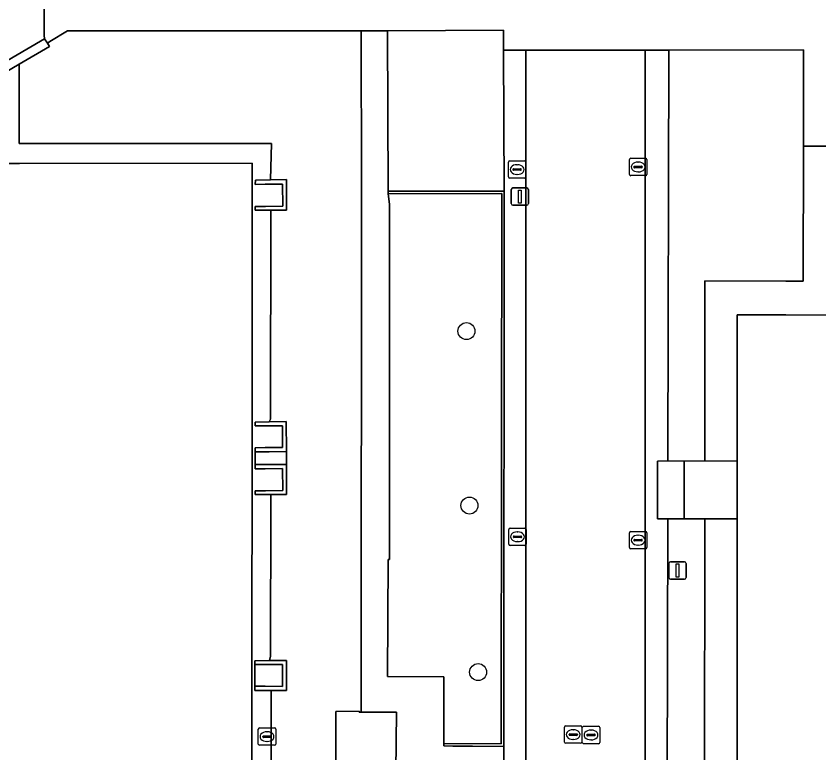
# Model space of a CAD drawing. Extents: x 161477 to 163040, y 383680 to 384871.
# Drawn here: x 161889.61 to 161935.8, y 384328.42 to 384370.84 of the extents above; entities that cross this region are included whole.
import ezdxf

# ---------------------------------------------------------------- set-up
doc = ezdxf.new("R2010")
doc.units = 0
for name, color, linetype in [('IMGEO_Afsluitpaal', 7, 'Continuous'), ('IMGEO_Boom', 7, 'Continuous'), ('IMGEO_Groenvoorziening', 7, 'Continuous'), ('IMGEO_Kolk', 7, 'Continuous'), ('IMGEO_Lichtmast', 7, 'Continuous'), ('IMGEO_Muur', 7, 'Continuous'), ('IMGEO_Pand', 7, 'Continuous'), ('IMGEO_Rijbaan_lokaal_open', 7, 'Continuous'), ('IMGEO_Rioolput', 7, 'Continuous'), ('IMGEO_Terreindeel_onvherhard', 7, 'Continuous'), ('IMGEO_Voetpad_op_trap', 7, 'Continuous'), ('IMGEO_Voetpad_open', 7, 'Continuous')]:
    doc.layers.add(name, color=color, linetype=linetype)

msp = doc.modelspace()

# ---------------------------------------------------------------- linework, layer by layer
at = {"layer": 'IMGEO_Afsluitpaal'}
for p, q in [((161918.095, 384360.05), (161918.095, 384360.85)), ((161918.095, 384360.85), (161918.095, 384360.05)), ((161918.195, 384360.95), (161918.985, 384360.95)), ((161918.985, 384360.95), (161918.195, 384360.95)), ((161919.085, 384360.85), (161919.085, 384360.05)), ((161919.085, 384360.05), (161919.085, 384360.85)), ((161918.985, 384359.95), (161918.195, 384359.95)), ((161918.195, 384359.95), (161918.985, 384359.95))]:
    msp.add_line(p, q, dxfattribs=at)
msp.add_lwpolyline([(161918.515, 384360.825), (161918.665, 384360.825), (161918.665, 384360.075), (161918.515, 384360.075), (161918.515, 384360.825)], dxfattribs=at)
for centre, start, end in [((161918.195, 384360.85), 90, 180), ((161918.195, 384360.85), 90, 180), ((161918.985, 384360.85), 0, 90), ((161918.985, 384360.85), 360, 90), ((161918.195, 384360.05), 180, 270), ((161918.195, 384360.05), 180, 270), ((161918.985, 384360.05), 270, 0), ((161918.985, 384360.05), 270, 0)]:
    msp.add_arc(centre, 0.1, start, end, dxfattribs=at)
at = {"layer": 'IMGEO_Boom'}
for centre in [(161915.52, 384352.7), (161915.69, 384342.66), (161916.19, 384333.07)]:
    msp.add_circle(centre, 0.489, dxfattribs=at)
at = {"layer": 'IMGEO_Groenvoorziening'}
for points in [[(161917.658, 384368.879), (161917.654, 384370.035), (161910.979, 384369.999), (161911.018, 384360.765), (161914.331, 384360.766), (161917.69, 384360.768)], [(161929.243, 384355.605), (161933.895, 384355.581), (161934.897, 384355.576), (161934.901, 384363.352), (161934.904, 384368.892), (161927.162, 384368.886), (161927.114, 384345.238), (161928.04, 384345.216), (161929.236, 384345.231)], [(161917.56, 384360.623), (161911.018, 384360.615), (161911.082, 384360.002), (161911.083, 384340.046), (161911.083, 384339.557), (161911.023, 384339.557), (161910.985, 384332.815), (161914.212, 384332.796), (161914.214, 384330.921), (161914.218, 384328.968), (161917.521, 384328.935), (161917.531, 384346.287)], [(161929.234, 384341.894), (161928.04, 384341.894), (161927.106, 384341.894), (161927.072, 384326.641), (161927.072, 384326.564), (161928.04, 384326.564), (161929.224, 384326.564), (161929.224, 384326.739)], [(161917.667, 384327.268), (161914.199, 384327.308), (161911.464, 384327.34), (161911.494, 384330.762), (161909.469, 384330.762), (161909.347, 384330.762), (161909.347, 384330.814), (161908.003, 384330.809), (161907.993, 384324.063), (161904.998, 384324.053), (161905.011, 384319.832), (161905.016, 384318.134), (161905.019, 384317.285), (161914.803, 384317.254), (161916.273, 384317.249), (161916.272, 384317.049), (161916.713, 384317.056), (161917.713, 384317.061)]]:
    msp.add_lwpolyline(points, close=True, dxfattribs=at)
msp.add_lwpolyline([(161907.993, 384324.063), (161908.003, 384330.809), (161909.347, 384330.814), (161909.347, 384330.762), (161909.469, 384330.762), (161909.469, 384331.127), (161909.484, 384361.092), (161909.452, 384369.981), (161892.561, 384369.985), (161891.555, 384369.377), (161891.408, 384369.288), (161891.522, 384369.092), (161889.779, 384368.066), (161889.781, 384367.503), (161889.794, 384363.5), (161904.294, 384363.512), (161904.252, 384361.42), (161905.166, 384361.424), (161905.162, 384359.672), (161904.265, 384359.67), (161904.241, 384347.627), (161904.177, 384347.477), (161905.145, 384347.492), (161905.171, 384345.775), (161905.172, 384345.024), (161905.171, 384343.29), (161904.273, 384343.291), (161904.272, 384342.871), (161904.254, 384333.991), (161904.188, 384333.731), (161905.156, 384333.735), (161905.163, 384332.02), (161904.275, 384332.016), (161904.274, 384331.75), (161904.259, 384324.097)], dxfattribs=at)
at = {"layer": 'IMGEO_Kolk'}
for p, q in [((161924.968, 384362.652), (161925.82, 384362.652)), ((161917.933, 384361.578), (161917.933, 384362.43)), ((161918.008, 384362.504), (161918.86, 384362.504)), ((161918.421, 384362.284), (161918.446, 384362.284)), ((161918.934, 384362.43), (161918.934, 384361.578)), ((161924.893, 384361.726), (161924.893, 384362.578)), ((161925.195, 384362.195), (161925.593, 384362.195)), ((161925.381, 384362.432), (161925.406, 384362.432)), ((161925.894, 384362.578), (161925.894, 384361.726)), ((161918.192, 384361.998), (161918.192, 384362.01)), ((161918.63, 384361.961), (161918.232, 384361.961)), ((161918.235, 384362.047), (161918.633, 384362.047)), ((161918.444, 384361.724), (161918.419, 384361.724)), ((161918.676, 384362.01), (161918.676, 384361.998)), ((161925.152, 384362.146), (161925.152, 384362.158)), ((161925.59, 384362.109), (161925.192, 384362.109)), ((161925.404, 384361.872), (161925.379, 384361.872)), ((161925.636, 384362.158), (161925.636, 384362.146)), ((161918.86, 384361.504), (161918.008, 384361.504)), ((161925.82, 384361.652), (161924.968, 384361.652)), ((161917.954, 384340.435), (161917.954, 384341.287)), ((161918.029, 384341.361), (161918.881, 384341.361)), ((161918.442, 384341.141), (161918.467, 384341.141)), ((161918.955, 384341.287), (161918.955, 384340.435)), ((161924.893, 384340.24), (161924.893, 384341.092)), ((161924.968, 384341.166), (161925.82, 384341.166)), ((161925.381, 384340.946), (161925.406, 384340.946)), ((161925.894, 384341.092), (161925.894, 384340.24)), ((161918.213, 384340.855), (161918.213, 384340.867)), ((161918.651, 384340.818), (161918.253, 384340.818)), ((161918.256, 384340.904), (161918.654, 384340.904)), ((161918.465, 384340.581), (161918.44, 384340.581)), ((161918.697, 384340.867), (161918.697, 384340.855)), ((161925.152, 384340.66), (161925.152, 384340.672)), ((161925.59, 384340.623), (161925.192, 384340.623)), ((161925.195, 384340.709), (161925.593, 384340.709)), ((161925.636, 384340.672), (161925.636, 384340.66)), ((161918.881, 384340.361), (161918.029, 384340.361)), ((161925.82, 384340.166), (161924.968, 384340.166)), ((161925.404, 384340.386), (161925.379, 384340.386))]:
    msp.add_line(p, q, dxfattribs=at)
for points in [[(161924.968, 384362.652), (161925.82, 384362.652)], [(161917.933, 384361.578), (161917.933, 384362.43)], [(161918.008, 384362.504), (161918.86, 384362.504)], [(161918.934, 384362.43), (161918.934, 384361.578)], [(161924.893, 384361.726), (161924.893, 384362.578)], [(161925.894, 384362.578), (161925.894, 384361.726)], [(161918.86, 384361.504), (161918.008, 384361.504)], [(161925.82, 384361.652), (161924.968, 384361.652)], [(161917.954, 384340.435), (161917.954, 384341.287)], [(161918.029, 384341.361), (161918.881, 384341.361)], [(161918.955, 384341.287), (161918.955, 384340.435)], [(161924.893, 384340.24), (161924.893, 384341.092)], [(161924.968, 384341.166), (161925.82, 384341.166)], [(161925.894, 384341.092), (161925.894, 384340.24)], [(161918.881, 384340.361), (161918.029, 384340.361)], [(161925.82, 384340.166), (161924.968, 384340.166)]]:
    msp.add_lwpolyline(points, dxfattribs=at)
for centre, radius, start, end in [((161924.97, 384362.576), 0.0765, 91.552, 178.448), ((161924.97, 384362.576), 0.0765, 91.552, 178.448), ((161925.818, 384362.576), 0.0765, 1.552, 88.448), ((161925.818, 384362.576), 0.0765, 1.552, 88.448), ((161918.01, 384362.428), 0.0765, 91.552, 178.448), ((161918.01, 384362.428), 0.0765, 91.552, 178.448), ((161918.858, 384362.428), 0.0765, 1.552, 88.448), ((161918.858, 384362.428), 0.0765, 1.552, 88.448), ((161925.192, 384362.155), 0.0403, 85.8775, 175.7526), ((161925.597, 384362.157), 0.0386, 1.7309, 96.639), ((161918.232, 384362.007), 0.0403, 85.8775, 175.7526), ((161918.229, 384361.997), 0.0366, 178.938, 274.7102), ((161918.633, 384362.004), 0.043, 264.8664, 352.4533), ((161918.637, 384362.009), 0.0386, 1.7309, 96.639), ((161924.97, 384361.728), 0.0765, 181.552, 268.448), ((161924.97, 384361.728), 0.0765, 181.552, 268.448), ((161925.189, 384362.145), 0.0366, 178.938, 274.7102), ((161925.593, 384362.152), 0.043, 264.8664, 352.4533), ((161925.818, 384361.728), 0.0765, 271.552, 358.448), ((161925.818, 384361.728), 0.0765, 271.552, 358.448), ((161918.01, 384361.58), 0.0765, 181.552, 268.448), ((161918.01, 384361.58), 0.0765, 181.552, 268.448), ((161918.858, 384361.58), 0.0765, 271.552, 358.448), ((161918.858, 384361.58), 0.0765, 271.552, 358.448), ((161918.031, 384341.285), 0.0765, 91.552, 178.448), ((161918.031, 384341.285), 0.0765, 91.552, 178.448), ((161918.879, 384341.285), 0.0765, 1.552, 88.448), ((161918.879, 384341.285), 0.0765, 1.552, 88.448), ((161924.97, 384341.09), 0.0765, 91.552, 178.448), ((161924.97, 384341.09), 0.0765, 91.552, 178.448), ((161925.818, 384341.09), 0.0765, 1.552, 88.448), ((161925.818, 384341.09), 0.0765, 1.552, 88.448), ((161918.253, 384340.864), 0.0403, 85.8775, 175.7526), ((161918.25, 384340.854), 0.0366, 178.938, 274.7102), ((161918.654, 384340.861), 0.043, 264.8664, 352.4533), ((161918.658, 384340.866), 0.0386, 1.7309, 96.639), ((161925.192, 384340.669), 0.0403, 85.8775, 175.7526), ((161925.189, 384340.659), 0.0366, 178.938, 274.7102), ((161925.593, 384340.666), 0.043, 264.8664, 352.4533), ((161925.597, 384340.671), 0.0386, 1.7309, 96.639), ((161918.031, 384340.437), 0.0765, 181.552, 268.448), ((161918.031, 384340.437), 0.0765, 181.552, 268.448), ((161918.879, 384340.437), 0.0765, 271.552, 358.448), ((161918.879, 384340.437), 0.0765, 271.552, 358.448), ((161924.97, 384340.242), 0.0765, 181.552, 268.448), ((161924.97, 384340.242), 0.0765, 181.552, 268.448), ((161925.818, 384340.242), 0.0765, 271.552, 358.448), ((161925.818, 384340.242), 0.0765, 271.552, 358.448)]:
    msp.add_arc(centre, radius, start, end, dxfattribs=at)
for centre, major_axis, ratio, start_param, end_param in [((161918.42, 384362.004), (-0.387, 0.002), 0.722429, 4.712389, 7.853982), ((161918.445, 384362.004), (-0.39, 0.002), 0.717154, 1.570796, 4.712389), ((161925.38, 384362.152), (-0.387, 0.002), 0.722429, 4.712389, 7.853982), ((161925.405, 384362.152), (-0.39, 0.002), 0.717154, 1.570796, 4.712389), ((161918.441, 384340.861), (-0.387, 0.002), 0.722429, 4.712389, 7.853982), ((161918.466, 384340.861), (-0.39, 0.002), 0.717154, 1.570796, 4.712389), ((161925.38, 384340.666), (-0.387, 0.002), 0.722429, 4.712389, 7.853982), ((161925.405, 384340.666), (-0.39, 0.002), 0.717154, 1.570796, 4.712389)]:
    msp.add_ellipse(centre, major_axis=major_axis, ratio=ratio, start_param=start_param, end_param=end_param, dxfattribs=at)
at = {"layer": 'IMGEO_Lichtmast'}
for p, q in [((161927.165, 384338.52), (161927.165, 384339.32)), ((161927.165, 384339.32), (161927.165, 384338.52)), ((161927.265, 384339.42), (161928.055, 384339.42)), ((161928.055, 384339.42), (161927.265, 384339.42)), ((161928.155, 384339.32), (161928.155, 384338.52)), ((161928.155, 384338.52), (161928.155, 384339.32)), ((161928.055, 384338.42), (161927.265, 384338.42)), ((161927.265, 384338.42), (161928.055, 384338.42))]:
    msp.add_line(p, q, dxfattribs=at)
msp.add_lwpolyline([(161927.585, 384339.295), (161927.735, 384339.295), (161927.735, 384338.545), (161927.585, 384338.545), (161927.585, 384339.295)], dxfattribs=at)
for centre, start, end in [((161927.265, 384339.32), 90, 180), ((161927.265, 384339.32), 90, 180), ((161928.055, 384339.32), 0, 90), ((161928.055, 384339.32), 360, 90), ((161927.265, 384338.52), 180, 270), ((161927.265, 384338.52), 180, 270), ((161928.055, 384338.52), 270, 0), ((161928.055, 384338.52), 270, 0)]:
    msp.add_arc(centre, 0.1, start, end, dxfattribs=at)
at = {"layer": 'IMGEO_Muur'}
for points in [[(161891.522, 384369.092), (161891.408, 384369.288), (161891.247, 384369.528), (161890.217, 384368.927), (161883.307, 384364.894), (161883.299, 384363.242), (161883.298, 384363.014), (161883.295, 384362.395), (161883.484, 384362.395), (161883.804, 384362.395), (161883.867, 384364.586), (161889.779, 384368.066)], [(161905.166, 384361.424), (161904.252, 384361.42), (161903.382, 384361.395), (161903.366, 384361.148), (161903.943, 384361.156), (161904.943, 384361.171), (161904.962, 384359.892), (161903.962, 384359.877), (161903.365, 384359.868), (161903.365, 384359.667), (161904.265, 384359.67), (161905.162, 384359.672)], [(161917.69, 384360.768), (161914.331, 384360.766), (161911.018, 384360.765), (161911.018, 384360.615), (161917.56, 384360.623), (161917.531, 384346.287), (161917.521, 384328.935), (161914.218, 384328.968), (161914.216, 384328.818), (161914.736, 384328.812), (161915.876, 384328.799), (161917.66, 384328.779)], [(161905.145, 384347.492), (161904.177, 384347.477), (161903.358, 384347.464), (161903.358, 384347.243), (161903.927, 384347.247), (161904.927, 384347.255), (161904.937, 384346.003), (161903.937, 384345.995), (161903.357, 384345.991), (161903.357, 384345.746), (161904.171, 384345.759), (161905.171, 384345.775)], [(161905.172, 384345.024), (161904.172, 384345.025), (161903.356, 384345.026), (161903.356, 384344.772), (161903.941, 384344.78), (161904.941, 384344.795), (161904.96, 384343.523), (161903.961, 384343.508), (161903.355, 384343.499), (161903.355, 384343.292), (161904.171, 384343.291), (161904.273, 384343.291), (161905.171, 384343.29)], [(161905.156, 384333.735), (161904.188, 384333.731), (161903.349, 384333.728), (161903.349, 384333.51), (161903.939, 384333.507), (161904.939, 384333.502), (161904.932, 384332.25), (161903.932, 384332.255), (161903.348, 384332.258), (161903.348, 384332.013), (161904.163, 384332.016), (161904.275, 384332.016), (161905.163, 384332.02)]]:
    msp.add_lwpolyline(points, close=True, dxfattribs=at)
at = {"layer": 'IMGEO_Pand'}
for points in [[(161891.401, 384317.101), (161898.668, 384317.09), (161899.972, 384317.088), (161903.202, 384317.083), (161903.179, 384317.291), (161903.197, 384362.373), (161889.796, 384362.352), (161886.291, 384362.347), (161884.184, 384362.394), (161883.804, 384362.395), (161883.484, 384362.395), (161883.483, 384361.434), (161883.48, 384358.385), (161883, 384358.385), (161883.001, 384358.885), (161881.555, 384359.309), (161881.335, 384358.56), (161880.042, 384358.658), (161877.279, 384358.612)], [(161948.675, 384353.629), (161933.893, 384353.637), (161931.099, 384353.639), (161931.099, 384345.216), (161931.099, 384341.894), (161931.1, 384326.564), (161931.1, 384323.153), (161931.1, 384313.648), (161931.1, 384310.027), (161931.1, 384301.74), (161931.1, 384298.415), (161931.101, 384283.206), (161931.101, 384279.802), (161931.101, 384277.055), (161931.101, 384273.532), (161931.102, 384257.437), (161931.102, 384256.645), (161931.102, 384250)]]:
    msp.add_lwpolyline(points, dxfattribs=at)
at = {"layer": 'IMGEO_Rijbaan_lokaal_open'}
msp.add_lwpolyline([(161925.81, 384368.885), (161918.941, 384368.88), (161918.941, 384313.65), (161918.941, 384310.028), (161918.941, 384307.313), (161918.826, 384264.809), (161918.844, 384259.31), (161925.81, 384259.31), (161925.81, 384310.027), (161925.81, 384313.649)], close=True, dxfattribs=at)
at = {"layer": 'IMGEO_Rioolput'}
for p, q in [((161903.619, 384329.855), (161904.471, 384329.855)), ((161921.162, 384329.046), (161921.162, 384329.898)), ((161921.237, 384329.972), (161922.089, 384329.972)), ((161922.163, 384329.898), (161922.163, 384329.046)), ((161922.185, 384329.024), (161922.185, 384329.876)), ((161922.26, 384329.95), (161923.112, 384329.95)), ((161923.186, 384329.876), (161923.186, 384329.024)), ((161903.544, 384328.929), (161903.544, 384329.781)), ((161903.846, 384329.398), (161904.244, 384329.398)), ((161904.032, 384329.635), (161904.057, 384329.635)), ((161904.545, 384329.781), (161904.545, 384328.929)), ((161921.421, 384329.466), (161921.421, 384329.478)), ((161921.859, 384329.429), (161921.461, 384329.429)), ((161921.464, 384329.515), (161921.862, 384329.515)), ((161921.65, 384329.752), (161921.675, 384329.752)), ((161921.905, 384329.478), (161921.905, 384329.466)), ((161922.444, 384329.444), (161922.444, 384329.456)), ((161922.882, 384329.407), (161922.484, 384329.407)), ((161922.487, 384329.493), (161922.885, 384329.493)), ((161922.673, 384329.73), (161922.698, 384329.73)), ((161922.928, 384329.456), (161922.928, 384329.444)), ((161903.803, 384329.349), (161903.803, 384329.361)), ((161904.241, 384329.312), (161903.843, 384329.312)), ((161904.055, 384329.075), (161904.03, 384329.075)), ((161904.287, 384329.361), (161904.287, 384329.349)), ((161922.089, 384328.972), (161921.237, 384328.972)), ((161921.673, 384329.192), (161921.648, 384329.192)), ((161923.112, 384328.95), (161922.26, 384328.95)), ((161922.696, 384329.17), (161922.671, 384329.17)), ((161904.471, 384328.855), (161903.619, 384328.855))]:
    msp.add_line(p, q, dxfattribs=at)
for points in [[(161903.619, 384329.855), (161904.471, 384329.855)], [(161921.162, 384329.046), (161921.162, 384329.898)], [(161921.237, 384329.972), (161922.089, 384329.972)], [(161922.163, 384329.898), (161922.163, 384329.046)], [(161922.185, 384329.024), (161922.185, 384329.876)], [(161922.26, 384329.95), (161923.112, 384329.95)], [(161923.186, 384329.876), (161923.186, 384329.024)], [(161903.544, 384328.929), (161903.544, 384329.781)], [(161904.545, 384329.781), (161904.545, 384328.929)], [(161922.089, 384328.972), (161921.237, 384328.972)], [(161923.112, 384328.95), (161922.26, 384328.95)], [(161904.471, 384328.855), (161903.619, 384328.855)]]:
    msp.add_lwpolyline(points, dxfattribs=at)
for centre, radius, start, end in [((161903.621, 384329.779), 0.0765, 91.552, 178.448), ((161903.621, 384329.779), 0.0765, 91.552, 178.448), ((161904.469, 384329.779), 0.0765, 1.552, 88.448), ((161904.469, 384329.779), 0.0765, 1.552, 88.448), ((161921.239, 384329.896), 0.0765, 91.552, 178.448), ((161921.239, 384329.896), 0.0765, 91.552, 178.448), ((161922.087, 384329.896), 0.0765, 1.552, 88.448), ((161922.087, 384329.896), 0.0765, 1.552, 88.448), ((161922.262, 384329.874), 0.0765, 91.552, 178.448), ((161922.262, 384329.874), 0.0765, 91.552, 178.448), ((161923.11, 384329.874), 0.0765, 1.552, 88.448), ((161923.11, 384329.874), 0.0765, 1.552, 88.448), ((161903.843, 384329.358), 0.0403, 85.8775, 175.7526), ((161904.248, 384329.36), 0.0386, 1.7309, 96.639), ((161921.461, 384329.475), 0.0403, 85.8775, 175.7526), ((161921.458, 384329.465), 0.0366, 178.938, 274.7102), ((161921.862, 384329.472), 0.043, 264.8664, 352.4533), ((161921.866, 384329.477), 0.0386, 1.7309, 96.639), ((161922.484, 384329.453), 0.0403, 85.8775, 175.7526), ((161922.481, 384329.443), 0.0366, 178.938, 274.7102), ((161922.885, 384329.45), 0.043, 264.8664, 352.4533), ((161922.889, 384329.455), 0.0386, 1.7309, 96.639), ((161903.621, 384328.931), 0.0765, 181.552, 268.448), ((161903.621, 384328.931), 0.0765, 181.552, 268.448), ((161903.84, 384329.348), 0.0366, 178.938, 274.7102), ((161904.244, 384329.355), 0.043, 264.8664, 352.4533), ((161904.469, 384328.931), 0.0765, 271.552, 358.448), ((161904.469, 384328.931), 0.0765, 271.552, 358.448), ((161921.239, 384329.048), 0.0765, 181.552, 268.448), ((161921.239, 384329.048), 0.0765, 181.552, 268.448), ((161922.087, 384329.048), 0.0765, 271.552, 358.448), ((161922.087, 384329.048), 0.0765, 271.552, 358.448), ((161922.262, 384329.026), 0.0765, 181.552, 268.448), ((161922.262, 384329.026), 0.0765, 181.552, 268.448), ((161923.11, 384329.026), 0.0765, 271.552, 358.448), ((161923.11, 384329.026), 0.0765, 271.552, 358.448)]:
    msp.add_arc(centre, radius, start, end, dxfattribs=at)
for centre, major_axis, ratio, start_param, end_param in [((161904.031, 384329.355), (-0.387, 0.002), 0.722429, 4.712389, 7.853982), ((161904.056, 384329.355), (-0.39, 0.002), 0.717154, 1.570796, 4.712389), ((161921.649, 384329.472), (-0.387, 0.002), 0.722429, 4.712389, 7.853982), ((161921.674, 384329.472), (-0.39, 0.002), 0.717154, 1.570796, 4.712389), ((161922.672, 384329.45), (-0.387, 0.002), 0.722429, 4.712389, 7.853982), ((161922.697, 384329.45), (-0.39, 0.002), 0.717154, 1.570796, 4.712389)]:
    msp.add_ellipse(centre, major_axis=major_axis, ratio=ratio, start_param=start_param, end_param=end_param, dxfattribs=at)
at = {"layer": 'IMGEO_Terreindeel_onvherhard'}
for points in [[(161904.259, 384324.097), (161904.274, 384331.75), (161904.275, 384332.016), (161904.163, 384332.016), (161903.348, 384332.013), (161903.348, 384332.258), (161903.349, 384333.51), (161903.349, 384333.728), (161904.188, 384333.731), (161904.254, 384333.991), (161904.272, 384342.871), (161904.273, 384343.291), (161904.171, 384343.291), (161903.355, 384343.292), (161903.355, 384343.499), (161903.961, 384343.508), (161904.96, 384343.523), (161904.941, 384344.795), (161903.941, 384344.78), (161903.356, 384344.772), (161903.356, 384345.026), (161903.357, 384345.746), (161903.357, 384345.991), (161903.937, 384345.995), (161904.937, 384346.003), (161904.927, 384347.255), (161903.927, 384347.247), (161903.358, 384347.243), (161903.358, 384347.464), (161904.177, 384347.477), (161904.241, 384347.627), (161904.265, 384359.67), (161903.365, 384359.667), (161903.365, 384359.868), (161903.962, 384359.877), (161904.962, 384359.892), (161904.943, 384361.171), (161903.943, 384361.156), (161903.366, 384361.148), (161903.382, 384361.395), (161904.252, 384361.42), (161904.294, 384363.512), (161889.794, 384363.5), (161889.781, 384367.503), (161889.779, 384368.066), (161883.867, 384364.586)], [(161886.291, 384362.347), (161889.796, 384362.352), (161903.197, 384362.373), (161903.179, 384317.291)]]:
    msp.add_lwpolyline(points, dxfattribs=at)
for points in [[(161905.171, 384345.775), (161904.171, 384345.759), (161903.357, 384345.746), (161903.356, 384345.026), (161904.172, 384345.025), (161905.172, 384345.024)], [(161904.939, 384333.502), (161903.939, 384333.507), (161903.349, 384333.51), (161903.348, 384332.258), (161903.932, 384332.255), (161904.932, 384332.25)]]:
    msp.add_lwpolyline(points, close=True, dxfattribs=at)
at = {"layer": 'IMGEO_Voetpad_op_trap'}
msp.add_lwpolyline([(161928.04, 384345.216), (161927.114, 384345.238), (161926.514, 384345.216), (161926.514, 384341.894), (161927.106, 384341.894), (161928.04, 384341.894)], close=True, dxfattribs=at)
at = {"layer": 'IMGEO_Voetpad_open'}
for points in [[(161861.125, 384371.857), (161861.109, 384369.88), (161861.132, 384369.454), (161865.762, 384366.704), (161868.81, 384364.894), (161868.913, 384364.833), (161868.933, 384364.026), (161868.937, 384363.876), (161869.233, 384363.876), (161869.233, 384362.998), (161871.38, 384362.988), (161872.38, 384362.983), (161872.383, 384363.573), (161872.392, 384365.37), (161879.973, 384365.355), (161879.99, 384362.989), (161880.99, 384362.997), (161883.298, 384363.014), (161883.299, 384363.242), (161883.307, 384364.894), (161890.217, 384368.927), (161891.247, 384369.528), (161891.218, 384369.74), (161891.226, 384371.987)], [(161891.226, 384371.987), (161891.218, 384369.74), (161891.247, 384369.528), (161891.408, 384369.288), (161891.555, 384369.377), (161892.561, 384369.985), (161909.452, 384369.981), (161910.979, 384369.999), (161917.654, 384370.035), (161917.658, 384368.879), (161918.941, 384368.88), (161925.81, 384368.885), (161927.162, 384368.886), (161934.904, 384368.892), (161934.901, 384363.352), (161936.693, 384363.35)], [(161927.144, 384301.835), (161927.12, 384310.027), (161927.11, 384313.649), (161927.082, 384323.153), (161926.514, 384323.153), (161926.514, 384326.564), (161927.072, 384326.564), (161927.072, 384326.641), (161927.106, 384341.894), (161926.514, 384341.894), (161926.514, 384345.216), (161927.114, 384345.238), (161927.162, 384368.886), (161925.81, 384368.885), (161925.81, 384313.649), (161925.81, 384310.027), (161925.81, 384259.31)]]:
    msp.add_lwpolyline(points, dxfattribs=at)
for points in [[(161911.082, 384360.002), (161911.018, 384360.615), (161911.018, 384360.765), (161910.979, 384369.999), (161909.452, 384369.981), (161909.484, 384361.092), (161909.469, 384331.127), (161909.469, 384330.762), (161911.494, 384330.762), (161911.464, 384327.34), (161914.199, 384327.308), (161917.667, 384327.268), (161917.66, 384328.779), (161915.876, 384328.799), (161914.736, 384328.812), (161914.216, 384328.818), (161914.218, 384328.968), (161914.214, 384330.921), (161914.212, 384332.796), (161910.985, 384332.815), (161911.023, 384339.557), (161911.083, 384339.557), (161911.083, 384340.046)], [(161918.941, 384368.88), (161917.658, 384368.879), (161917.69, 384360.768), (161917.66, 384328.779), (161917.667, 384327.268), (161917.713, 384317.061), (161917.637, 384308.849), (161917.625, 384303.135), (161917.608, 384294.923), (161917.605, 384293.323), (161917.549, 384266.259), (161917.556, 384264.803), (161918.826, 384264.809), (161918.941, 384307.313), (161918.941, 384310.028), (161918.941, 384313.65)], [(161956.091, 384355.586), (161952.426, 384355.581), (161949.926, 384355.581), (161936.694, 384355.581), (161936.694, 384358.138), (161936.693, 384363.35), (161934.901, 384363.352), (161934.897, 384355.576), (161933.895, 384355.581), (161929.243, 384355.605), (161929.236, 384345.231), (161931.099, 384345.216), (161931.099, 384353.639), (161933.893, 384353.637), (161948.675, 384353.629), (161949.91, 384353.629), (161952.428, 384353.629), (161956.079, 384353.629)], [(161931.099, 384345.216), (161929.236, 384345.231), (161928.04, 384345.216), (161928.04, 384341.894), (161929.234, 384341.894), (161931.099, 384341.894)], [(161931.099, 384341.894), (161929.234, 384341.894), (161929.224, 384326.739), (161929.224, 384326.564), (161931.1, 384326.564)]]:
    msp.add_lwpolyline(points, close=True, dxfattribs=at)

doc.saveas('drawing.dxf')
